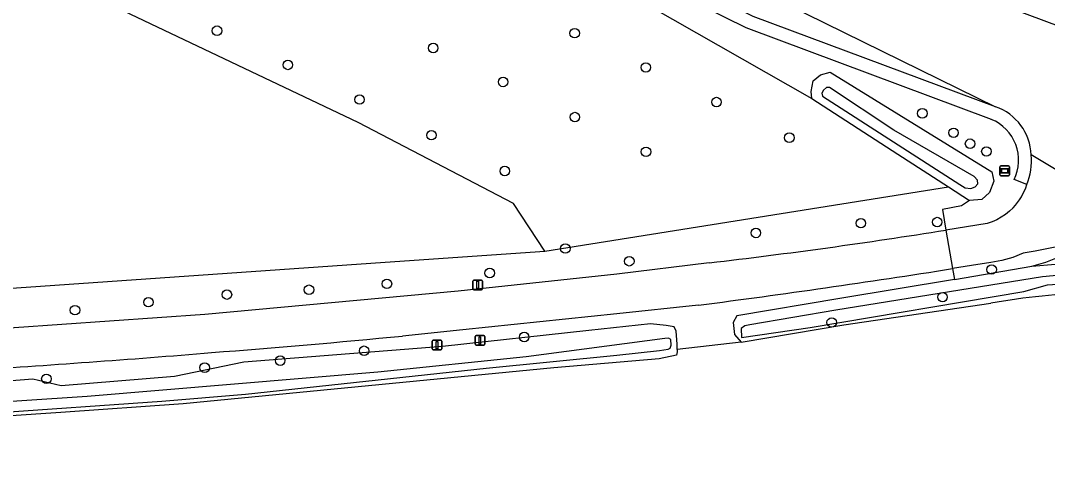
# Model space of a CAD drawing. Extents: x 156141 to 158132, y 385651 to 388399.
# Drawn here: x 156938.7 to 157044.3, y 386114.3 to 386160 of the extents above; entities that cross this region are included whole.
import ezdxf

# ---------------------------------------------------------------- set-up
doc = ezdxf.new("R2010")
doc.units = 0
for name, color, linetype in [('IMGEO_Afsluitpaal', 7, 'Continuous'), ('IMGEO_Berm_groen', 7, 'Continuous'), ('IMGEO_Boom', 7, 'Continuous'), ('IMGEO_Bouwland', 7, 'Continuous'), ('IMGEO_Grasland_overig', 7, 'Continuous'), ('IMGEO_Groenvoorziening', 7, 'Continuous'), ('IMGEO_Loofbos', 7, 'Continuous'), ('IMGEO_Rijbaan_lokaal_gesloten', 7, 'Continuous'), ('IMGEO_Rijbaan_lokaal_open', 7, 'Continuous'), ('IMGEO_Straatnaambord', 7, 'Continuous'), ('IMGEO_Verkeerseiland_open', 7, 'Continuous'), ('IMGEO_Waterloop', 7, 'Continuous')]:
    doc.layers.add(name, color=color, linetype=linetype)

msp = doc.modelspace()

# ---------------------------------------------------------------- linework, layer by layer
at = {"layer": 'IMGEO_Afsluitpaal'}
for p, q in [((156985.2, 386132.46), (156985.2, 386133.25)), ((156985.2, 386133.25), (156985.2, 386132.46)), ((156985.3, 386133.35), (156986.09, 386133.35)), ((156986.09, 386133.35), (156985.3, 386133.35)), ((156986.19, 386133.25), (156986.19, 386132.46)), ((156986.19, 386132.46), (156986.19, 386133.25)), ((156986.09, 386132.36), (156985.3, 386132.36)), ((156985.3, 386132.36), (156986.09, 386132.36)), ((156985.43, 386126.75), (156985.43, 386127.55)), ((156985.43, 386127.55), (156985.43, 386126.75)), ((156985.53, 386127.65), (156986.32, 386127.65)), ((156986.32, 386127.65), (156985.53, 386127.65)), ((156986.42, 386127.55), (156986.42, 386126.75)), ((156986.42, 386126.75), (156986.42, 386127.55)), ((156981.02, 386126.28), (156981.02, 386127.08)), ((156981.02, 386127.08), (156981.02, 386126.28)), ((156981.12, 386127.18), (156981.91, 386127.18)), ((156981.91, 386127.18), (156981.12, 386127.18)), ((156982.01, 386127.08), (156982.01, 386126.28)), ((156982.01, 386126.28), (156982.01, 386127.08)), ((156986.32, 386126.65), (156985.53, 386126.65)), ((156985.53, 386126.65), (156986.32, 386126.65)), ((156981.91, 386126.18), (156981.12, 386126.18)), ((156981.12, 386126.18), (156981.91, 386126.18))]:
    msp.add_line(p, q, dxfattribs=at)
for points in [[(156985.62, 386133.23), (156985.77, 386133.23), (156985.77, 386132.48), (156985.62, 386132.48), (156985.62, 386133.23)], [(156985.85, 386127.53), (156986, 386127.53), (156986, 386126.78), (156985.85, 386126.78), (156985.85, 386127.53)], [(156981.44, 386127.05), (156981.59, 386127.05), (156981.59, 386126.3), (156981.44, 386126.3), (156981.44, 386127.05)]]:
    msp.add_lwpolyline(points, dxfattribs=at)
for centre, start, end in [((156985.3, 386133.25), 90, 180), ((156985.3, 386133.25), 90, 180), ((156986.09, 386133.25), 0, 90), ((156986.09, 386133.25), 360, 90), ((156985.3, 386132.46), 180, 270), ((156985.3, 386132.46), 180, 270), ((156986.09, 386132.46), 270, 0), ((156986.09, 386132.46), 270, 0), ((156985.53, 386127.55), 90, 180), ((156985.53, 386127.55), 90, 180), ((156986.32, 386127.55), 0, 90), ((156986.32, 386127.55), 360, 90), ((156981.12, 386127.08), 90, 180), ((156981.12, 386127.08), 90, 180), ((156981.91, 386127.08), 0, 90), ((156981.91, 386127.08), 360, 90), ((156985.53, 386126.75), 180, 270), ((156985.53, 386126.75), 180, 270), ((156986.32, 386126.75), 270, 0), ((156986.32, 386126.75), 270, 0), ((156981.12, 386126.28), 180, 270), ((156981.12, 386126.28), 180, 270), ((156981.91, 386126.28), 270, 0), ((156981.91, 386126.28), 270, 0)]:
    msp.add_arc(centre, 0.1, start, end, dxfattribs=at)
at = {"layer": 'IMGEO_Berm_groen'}
for points in [[(156988.94, 386169.78), (157020.07, 386152.04)], [(157020.07, 386152.04), (157019.98, 386152.75), (157020.2, 386153.85), (157020.94, 386154.46), (157021.94, 386154.74), (157038.57, 386144.47), (157038.8, 386143.51), (157038.34, 386142.35), (157037.55, 386141.65), (157036.3, 386141.54)], [(157036.3, 386141.54), (157035.45, 386141), (157033.49, 386140.63), (157033.85, 386138.49)]]:
    msp.add_lwpolyline(points, dxfattribs=at)
at = {"layer": 'IMGEO_Boom'}
for centre in [(156958.88, 386159), (156995.67, 386158.74), (156981.12, 386157.22), (156966.17, 386155.48), (157002.99, 386155.22), (156988.31, 386153.73), (156973.54, 386151.92), (157010.26, 386151.66), (157031.43, 386150.5), (156995.69, 386150.12), (156980.94, 386148.25), (157034.64, 386148.5), (157017.75, 386148), (157036.34, 386147.38), (157003.01, 386146.55), (157038.02, 386146.58), (156988.48, 386144.57), (157025.11, 386139.2), (157032.96, 386139.32), (157014.31, 386138.2), (156994.71, 386136.6), (157001.29, 386135.29), (157038.56, 386134.44), (156986.93, 386134.08), (156968.34, 386132.36), (156976.36, 386132.97), (156959.9, 386131.86), (157033.51, 386131.6), (156944.27, 386130.26), (156951.83, 386131.08), (157022.11, 386129), (156990.48, 386127.5), (156974.01, 386126.09), (156965.38, 386125.07), (156957.61, 386124.35), (156941.33, 386123.2)]:
    msp.add_circle(centre, 0.489, dxfattribs=at)
at = {"layer": 'IMGEO_Bouwland'}
for points in [[(157012.81, 386126.98), (157023.36, 386128.76), (157038.49, 386130.99)], [(157012.81, 386126.98), (157006.23, 386126.21)], [(157006.23, 386126.21), (157006.23, 386125.98), (157006.14, 386125.64), (157004.35, 386125.26), (156993.51, 386124.33), (156955.41, 386120.63), (156942.83, 386119.74), (156913.64, 386117.8), (156873.54, 386115.41), (156853.1, 386114.29)]]:
    msp.add_lwpolyline(points, dxfattribs=at)
msp.add_arc((157051.11, 386057.84), 74.23, 91.5933, 99.7935, dxfattribs=at)
at = {"layer": 'IMGEO_Grasland_overig'}
for points in [[(156992.59, 386136.33), (156989.39, 386141.22), (156973.39, 386149.56), (156947.94, 386161.65)], [(157020.07, 386152.04), (157028.92, 386146.3), (157034.11, 386142.95)]]:
    msp.add_lwpolyline(points, dxfattribs=at)
at = {"layer": 'IMGEO_Groenvoorziening'}
for points in [[(157042.7, 386134.77), (157044.13, 386135.2), (157045.51, 386135.75), (157047.41, 386136.76)], [(157042.7, 386134.77), (157047.55, 386135.2), (157051.92, 386135.31), (157053.94, 386135.27), (157056.65, 386134.4)], [(157034.53, 386134.53), (157034.73, 386133.43)], [(157034.73, 386133.43), (157042.7, 386134.77)], [(157034.73, 386133.43), (157022.96, 386131.45), (157012.36, 386129.67), (157011.97, 386128.99), (157012.11, 386127.76), (157012.81, 386126.98)], [(157006.23, 386126.21), (157006.21, 386126.75), (157006.11, 386128.11), (157005.89, 386128.54), (157005.07, 386128.7), (157003.46, 386128.85), (156997.11, 386128.16), (156982.07, 386126.54), (156961.64, 386124.93), (156954.52, 386123.45), (156942.84, 386122.49), (156939.92, 386123.16), (156928.21, 386122.25), (156896.96, 386120.18), (156877.75, 386119.14), (156853.96, 386117.72), (156845.91, 386116.99)]]:
    msp.add_lwpolyline(points, dxfattribs=at)
at = {"layer": 'IMGEO_Loofbos'}
for points in [[(156474.96, 386346.22), (156592.57, 386158.78), (156593.7, 386157.61), (156607.66, 386154.62), (156618.15, 386151.84), (156629.93, 386149.13), (156635.77, 386146.94), (156649.28, 386143.73), (156685.74, 386135.21), (156701.86, 386132.22), (156719.71, 386127.25), (156736.16, 386123.57), (156748.95, 386122.09), (156766.92, 386122.36), (156787.29, 386123.12), (156825.89, 386124.72), (156852.67, 386126.34), (156902.77, 386130.09), (156976.19, 386135.19), (156992.59, 386136.33)], [(156992.59, 386136.33), (157034.11, 386142.95)], [(157034.11, 386142.95), (157036.3, 386141.54)]]:
    msp.add_lwpolyline(points, dxfattribs=at)
at = {"layer": 'IMGEO_Rijbaan_lokaal_gesloten'}
for points in [[(156982.2, 386179.08), (156985.66, 386177.37), (157000, 386170.33), (157038.96, 386151.18)], [(157025.9, 386166.81), (157049.46, 386157.99)], [(157059.41, 386136.33), (157052.8, 386140.12), (157042.63, 386146.22)], [(157040.78, 386140.8), (157040.4, 386140.44), (157039.99, 386140.1), (157039.55, 386139.81), (157039.08, 386139.56), (157038.6, 386139.35), (157038.09, 386139.18), (157033.85, 386138.49)], [(157033.85, 386138.49), (157034.53, 386134.53)], [(157049.13, 386137.47), (157047.9, 386137.32), (157046.68, 386137.07), (157045.95, 386136.91), (157044.24, 386136.56), (157043.03, 386136.33), (157041.82, 386136.11), (157040.73, 386135.69), (157039.61, 386135.38), (157038.47, 386135.16), (157036.5, 386134.84), (157034.53, 386134.53)], [(157009.51, 386135.12), (157000, 386133.98), (156983.68, 386132.2), (156957.64, 386129.8), (156933.09, 386128.11), (156768.51, 386117.13)], [(157008.41, 386130.77), (157000, 386129.89), (156984.17, 386128.24), (156977.97, 386127.6)]]:
    msp.add_lwpolyline(points, dxfattribs=at)
for centre, radius, start, end in [((157037.17, 386146.02), 5.46, 2.0833, 70.9142), ((157036.7, 386145.56), 5.96, 336.535, 6.3924), ((157036.48, 386144.91), 5.95, 316.2902, 343.1552), ((156941.7, 386715.3), 584.12, 276.66689, 279.07765), ((156885.14, 387080.62), 957.81, 277.39463, 278.97306), ((156889.2, 387036.7), 913.42, 274.34008, 275.57674), ((156830.77, 387699.62), 1578.89, 273.71641, 274.63402)]:
    msp.add_arc(centre, radius, start, end, dxfattribs=at)
at = {"layer": 'IMGEO_Rijbaan_lokaal_open'}
msp.add_lwpolyline([(157038.96, 386151.18), (157014.02, 386160.45), (157000, 386167.4), (156999.9, 386167.45)], dxfattribs=at)
at = {"layer": 'IMGEO_Straatnaambord'}
for p, q in [((157039.42, 386144.19), (157039.42, 386144.99)), ((157039.42, 386144.99), (157039.42, 386144.19)), ((157039.52, 386145.09), (157040.3, 386145.09)), ((157040.3, 386145.09), (157039.52, 386145.09)), ((157040.4, 386144.99), (157040.4, 386144.19)), ((157040.4, 386144.19), (157040.4, 386144.99)), ((157040.3, 386144.09), (157039.52, 386144.09)), ((157039.52, 386144.09), (157040.3, 386144.09))]:
    msp.add_line(p, q, dxfattribs=at)
for points in [[(157039.52, 386144.82), (157040.3, 386144.82), (157040.3, 386144.36), (157039.52, 386144.36), (157039.52, 386144.82)], [(157039.58, 386144.76), (157039.58, 386144.42), (157040.24, 386144.42), (157040.24, 386144.76), (157039.58, 386144.76)]]:
    msp.add_lwpolyline(points, dxfattribs=at)
for centre, start, end in [((157039.52, 386144.99), 90, 180), ((157039.52, 386144.99), 90, 180), ((157040.3, 386144.99), 0, 90), ((157040.3, 386144.99), 360, 90), ((157039.52, 386144.19), 180, 270), ((157039.52, 386144.19), 180, 270), ((157040.3, 386144.19), 270, 0), ((157040.3, 386144.19), 270, 0)]:
    msp.add_arc(centre, 0.1, start, end, dxfattribs=at)
at = {"layer": 'IMGEO_Verkeerseiland_open'}
for points in [[(157038.53, 386149.88), (157013.3, 386159.3), (157000, 386165.87), (156999.26, 386166.24), (156999.9, 386167.45)], [(157042.17, 386143.18), (157040.89, 386143.69)]]:
    msp.add_lwpolyline(points, dxfattribs=at)
msp.add_arc((157036.8, 386145.68), 4.54, 334.0022, 67.7091, dxfattribs=at)
at = {"layer": 'IMGEO_Waterloop'}
for points in [[(157021.88, 386153.15), (157021.57, 386153.15), (157021.26, 386152.89), (157021.1, 386152.56), (157021.16, 386152.26), (157035.29, 386143.2), (157035.83, 386142.85), (157036.42, 386142.76), (157036.86, 386142.94), (157037.13, 386143.25), (157037.11, 386143.63), (157036.77, 386144.02), (157028.51, 386148.76), (157021.88, 386153.15)], [(157055.11, 386132.62), (157053.56, 386133.4), (157049.96, 386133.68), (157046, 386133.88), (157043.79, 386133.68), (157022.53, 386130.25), (157013.69, 386128.76), (157013.19, 386128.66), (157012.8, 386128.36), (157012.84, 386127.46), (157019.91, 386128.49), (157041.86, 386132.18), (157044.31, 386132.85), (157045.34, 386132.95), (157047.26, 386132.89), (157052.07, 386132.55), (157053.85, 386132.24)], [(156935.51, 386119.67), (156953.19, 386120.9), (156961.82, 386121.61), (156986.55, 386124.3), (157000, 386125.63), (157004.39, 386126.12), (157005.28, 386126.24), (157005.51, 386126.36), (157005.59, 386126.66), (157005.57, 386127.23), (157005.31, 386127.38), (157004.96, 386127.36), (156990.68, 386125.45), (156975.41, 386123.87), (156945.54, 386121.39), (156913.94, 386119.29)]]:
    msp.add_lwpolyline(points, dxfattribs=at)

doc.saveas('drawing.dxf')
